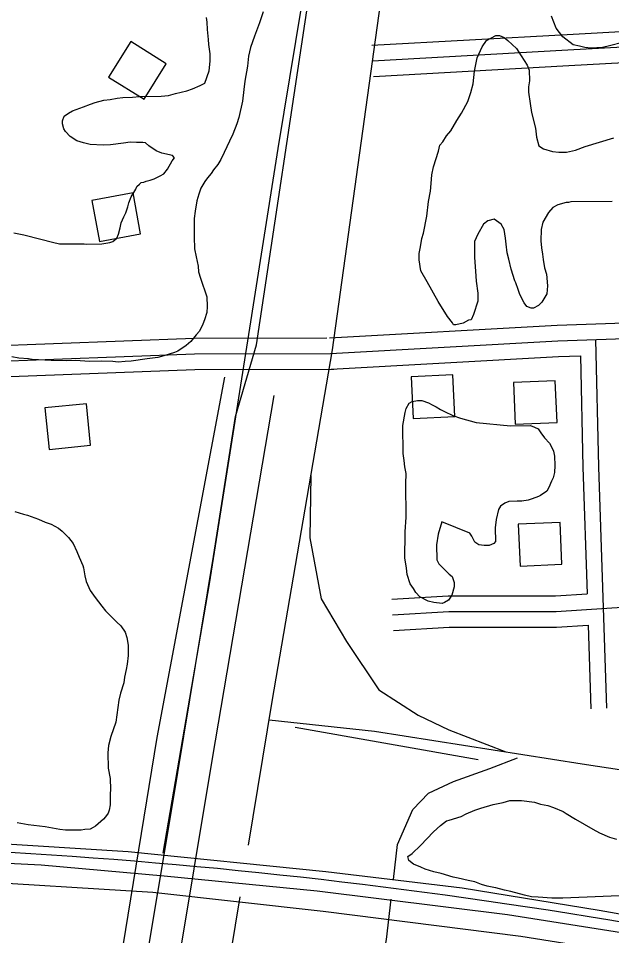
# Model space of a CAD drawing. Extents: x 3313442 to 3351311, y 721974 to 747360.
# Drawn here: x 3329475 to 3330043, y 740507 to 741385 of the extents above; entities that cross this region are included whole.
import ezdxf

# ---------------------------------------------------------------- set-up
doc = ezdxf.new("R2010")
doc.units = 0
for name, color, linetype in [('V-BLDG-OTLN', 7, 'Continuous'), ('V-BRDG-OTLN', 7, 'Continuous'), ('V-RAIL-TRAK', 7, 'Continuous'), ('V-ROAD-CNTR', 7, 'Continuous'), ('V-SITE-VEGE', 7, 'Continuous'), ('V-TOPO-SHOR', 7, 'Continuous')]:
    doc.layers.add(name, color=color, linetype=linetype)

msp = doc.modelspace()

# ---------------------------------------------------------------- linework, layer by layer
at = {"layer": 'V-BLDG-OTLN'}
for points in [[(3329594.97, 741307.71), (3329616.11, 741341.67), (3329582.15, 741362.81), (3329561.01, 741328.85)], [(3329591.61, 741178.77), (3329584.41, 741218.11), (3329545.06, 741210.91), (3329552.27, 741171.56)], [(3329890.48, 741044.09), (3329850.53, 741042.06), (3329852.55, 741002.12), (3329892.5, 741004.14)], [(3329990.29, 740998.4), (3329988.54, 741038.37), (3329948.58, 741036.61), (3329950.33, 740996.65)], [(3329539.82, 741016.36), (3329500.02, 741012.34), (3329504.04, 740972.54), (3329543.84, 740976.56)], [(3329994.94, 740862.75), (3329993.18, 740902.71), (3329953.22, 740900.96), (3329954.98, 740861)]]:
    msp.add_lwpolyline(points, close=True, dxfattribs=at)
at = {"layer": 'V-BRDG-OTLN'}
msp.add_lwpolyline([(3328953.08, 740562.04), (3328949.9, 740603.79), (3329103.99, 740607.46), (3329356.3, 740601.78), (3329579.88, 740587.76), (3329769.03, 740568.6), (3329899.35, 740553.02), (3330030.52, 740531.77), (3330264.86, 740490.25), (3330257.46, 740452.07), (3330178.22, 740471.31), (3329955.69, 740506.42), (3329766.5, 740530.45), (3329603.32, 740548.61), (3329417.07, 740560.09), (3329248.67, 740570.5), (3329130.65, 740570.36)], close=True, dxfattribs=at)
msp.add_lwpolyline([(3328951.73, 740580.75), (3329094.44, 740584.94), (3329239.93, 740583.33), (3329369.16, 740581.6), (3329496.44, 740575.09), (3329614.25, 740564.55), (3329760.63, 740550.26), (3329942.74, 740527.55), (3330155.07, 740493.98), (3330261.14, 740470.67)], dxfattribs=at)
at = {"layer": 'V-RAIL-TRAK'}
for p, q in [((3329702.51, 741072.72), (3330014.51, 743146.28)), ((3329682.6, 741004.26), (3329702.51, 741072.72))]:
    msp.add_line(p, q, dxfattribs=at)
msp.add_lwpolyline([(3329511.5, 739974.14), (3329554.54, 740228.34), (3329621.62, 740628.64), (3329661.43, 740870.18), (3329682.6, 741004.26)], dxfattribs=at)
at = {"layer": 'V-ROAD-CNTR'}
msp.add_line((3329914.67, 740675.54), (3329739.63, 740706.66), dxfattribs=at)
for points in [[(3329695, 740594.1), (3329717.48, 740731.29), (3329775.38, 741067.79), (3329821.33, 741399.08), (3329855.92, 741632.83), (3329955.77, 742251.91), (3330058.8, 742789.58), (3330127.54, 743123.12), (3330170.21, 743356.96), (3330194.93, 743542.9), (3330253.3, 743898.15), (3330346.77, 744463.04), (3330428.24, 744957.86), (3330501.74, 745388.47), (3330530.65, 745557.96)], [(3329613.32, 740586.18), (3329657.47, 740844.13), (3329723.41, 741260.55), (3329801.67, 741735.94), (3329879.9, 742203.48), (3329968.39, 742726.59), (3330030.71, 743129.58), (3330042.54, 743191.21)], [(3329812.95, 741359.55), (3329999.88, 741369.78), (3330234.24, 741382.7), (3330359.95, 741385.05)], [(3329813.77, 741344.58), (3330000.7, 741354.81), (3330234.8, 741367.71), (3330360.23, 741370.05)], [(3329814.59, 741329.6), (3330001.53, 741339.83), (3330235.35, 741352.72), (3330360.51, 741355.05)], [(3329772.43, 741079.29), (3329990.25, 741091.57), (3330304.08, 741102.21), (3330763.26, 741121.08), (3331215.43, 741133.9)], [(3329773.27, 741064.32), (3329990.92, 741076.58), (3330304.64, 741087.22), (3330763.78, 741106.09), (3331215.86, 741118.91)], [(3328286.66, 741029.98), (3328544.27, 741039.92), (3328988.38, 741054.58), (3329440.5, 741071.51), (3329642.99, 741079), (3329769.98, 741079.31)], [(3330027.25, 741077.81), (3330030.11, 740956.09), (3330037.48, 740724.98)], [(3327588.41, 740993.39), (3328226.74, 741012.66), (3328544.81, 741024.93), (3328988.91, 741039.59), (3329441.06, 741056.52), (3329643.29, 741064), (3329773.27, 741064.32)], [(3329774.12, 741049.34), (3329991.6, 741061.6), (3330012.61, 741062.31)], [(3330012.61, 741062.31), (3330015.11, 740955.67), (3330018.98, 740834.59)], [(3329066.45, 741027.49), (3329441.62, 741041.53), (3329643.59, 741049), (3329776.57, 741049.32)], [(3329754.74, 740947.82), (3329753.6, 740887.97), (3329764.42, 740829.57), (3329788.6, 740788.79), (3329819.81, 740742.48), (3329857.29, 740718.35), (3329886.69, 740704.16), (3329941.35, 740683.35)], [(3329832.06, 740829.41), (3329886.11, 740832.43), (3329988.93, 740832.67), (3330018.98, 740834.59)], [(3329832.9, 740814.43), (3329886.55, 740817.43), (3329989.42, 740817.67), (3330081.75, 740823.56), (3330369.82, 740833.08)], [(3329833.73, 740799.45), (3329886.98, 740802.43), (3329989.92, 740802.67), (3330019.94, 740804.59)], [(3330019.94, 740804.59), (3330022.49, 740724.5)], [(3329714.63, 740713.91), (3329815.63, 740703.05), (3330014.48, 740671.89), (3330159.18, 740649.64), (3330300.13, 740625.8), (3330379.61, 740612.17), (3330440.24, 740598.64)], [(3329833.74, 740561.19), (3329837.65, 740594.61), (3329852.29, 740628.02), (3329867.34, 740643.84), (3329891.19, 740654.84), (3329925.8, 740667.23), (3329952.53, 740677.42)], [(3329677.99, 740490.26), (3329686.86, 740544.44)], [(3329819.89, 740462.73), (3329827.01, 740503.76), (3329831.52, 740542.22)]]:
    msp.add_lwpolyline(points, dxfattribs=at)
msp.add_arc((3329138.68, 735114.4), 5482.42, 78.23435, 91.57451, dxfattribs=at)
at = {"layer": 'V-SITE-VEGE'}
for points in [[(3329708.85, 741391.22), (3329705.52, 741380.68), (3329700.79, 741368.12), (3329696.89, 741357.28), (3329694.97, 741348.74), (3329693.91, 741339.34), (3329691.47, 741325.1), (3329690.39, 741317.13), (3329689.06, 741305.74), (3329685.77, 741290.07), (3329683.83, 741284.09), (3329679.93, 741274.39), (3329676.85, 741267.54), (3329671.54, 741256.69), (3329668.46, 741250.12), (3329665.66, 741245.26), (3329661.43, 741240.11), (3329659.18, 741236.68), (3329655.81, 741232.38), (3329653.28, 741228.95), (3329649.34, 741222.66), (3329647.4, 741216.96), (3329645.46, 741210.4), (3329643.83, 741200.43), (3329643.04, 741193.6), (3329642.84, 741182.79), (3329642.89, 741175.97), (3329643.27, 741164.59), (3329644.75, 741156.93), (3329646.82, 741147.84), (3329647.14, 741142.44), (3329648.9, 741136.48), (3329655.01, 741118.61), (3329655.38, 741109.23), (3329655.14, 741103.54), (3329652.92, 741096.7), (3329651.24, 741092.42), (3329648.17, 741085.85), (3329644.79, 741082.13), (3329639.72, 741075.83), (3329635.2, 741072.1), (3329627.28, 741066.63), (3329624.16, 741065.47), (3329613.95, 741062.26), (3329607.99, 741060.5), (3329598.04, 741059.28), (3329582.7, 741057.17), (3329577.02, 741056.84), (3329570.2, 741056.22), (3329565.07, 741056.74), (3329554.26, 741056.94), (3329543.17, 741056.85), (3329528.95, 741057.59), (3329520.41, 741057.53), (3329505.91, 741057.69), (3329493.96, 741058.45), (3329487.7, 741058.68), (3329484.28, 741059.22), (3329475.17, 741060), (3329468.34, 741061.09)], [(3330079.93, 741387.6), (3330075.8, 741377.72), (3330072.57, 741371.61), (3330061.38, 741364.96), (3330052.96, 741362.08), (3330040.34, 741358.7), (3330033.79, 741357.24), (3330023.02, 741356.68), (3330016.93, 741357.1), (3330011.76, 741358.47), (3330005.66, 741359.82), (3329995.76, 741367.24), (3329989.6, 741375.62), (3329984.82, 741387.3)], [(3329514.11, 741169.24), (3329537.71, 741169.43), (3329540.28, 741169.17), (3329554.5, 741169.28), (3329562.17, 741170.48), (3329565, 741171.64), (3329568.96, 741174.8), (3329570.35, 741178.51), (3329572.01, 741184.5), (3329573.11, 741189.34), (3329575.62, 741195.05), (3329577.58, 741199.05), (3329579.52, 741204.75), (3329580.35, 741208.45), (3329582.58, 741214.45), (3329587.07, 741221.59), (3329588.18, 741224.16), (3329590.73, 741226.46), (3329592.14, 741227.89), (3329594.69, 741228.48), (3329596.96, 741229.35), (3329600.94, 741230.24), (3329604.62, 741231.4), (3329610.29, 741234.29), (3329613.97, 741236.31), (3329617.35, 741240.89), (3329621.83, 741248.6), (3329624.08, 741251.75), (3329622.08, 741253.73), (3329611.82, 741256.2), (3329606.4, 741258.44), (3329599.53, 741263.22), (3329596.38, 741266.03), (3329593.82, 741266.3), (3329587.85, 741266.25), (3329581.59, 741266.48), (3329575.34, 741265.58), (3329562.84, 741264.06), (3329555.73, 741263.72), (3329543.21, 741264.47), (3329536.94, 741265.84), (3329530.67, 741267.78), (3329524.38, 741272), (3329519.79, 741276.8), (3329518.06, 741279.34), (3329516.89, 741284.17), (3329516.86, 741287.01), (3329518.53, 741291.57), (3329522.77, 741294.45), (3329526.46, 741296.47), (3329536.95, 741300.54), (3329543.75, 741302.87), (3329548.29, 741304.61), (3329556.52, 741306.67), (3329562.49, 741307.57), (3329569.3, 741308.76), (3329574.7, 741309.37), (3329583.8, 741309.73), (3329590.62, 741310.35), (3329611.38, 741310.52), (3329618.49, 741311.15), (3329625.01, 741313.19), (3329635.8, 741315.84), (3329641.47, 741317.59), (3329648.56, 741320.78), (3329653.09, 741323.09), (3329657.26, 741334.78), (3329658.32, 741344.18), (3329658.27, 741351), (3329657.06, 741360.09), (3329656.73, 741364.92), (3329655.81, 741374.3), (3329655.46, 741381.41), (3329654.57, 741385.95)], [(3329914.4, 741114.52), (3329910.28, 741101.83), (3329907.98, 741096.66), (3329905.64, 741096.18), (3329900.51, 741093.32), (3329893.49, 741091.86), (3329891.15, 741091.84), (3329890.2, 741093.71), (3329885.47, 741099.76), (3329876.45, 741114.21), (3329865.99, 741132.87), (3329859.81, 741143.6), (3329858.33, 741153.89), (3329858.27, 741159.98), (3329859.63, 741166.55), (3329860.97, 741174.53), (3329862.33, 741179.69), (3329865.48, 741195.65), (3329867.25, 741209.72), (3329869.04, 741219.57), (3329869.92, 741227.08), (3329870.32, 741235.51), (3329872.13, 741243.02), (3329876.7, 741258.05), (3329878.06, 741263.69), (3329880.84, 741266.99), (3329884.54, 741272.64), (3329888.72, 741277.36), (3329894.27, 741287.24), (3329898.89, 741294.31), (3329904.89, 741305.6), (3329907.64, 741314.06), (3329909.92, 741322.51), (3329911.22, 741334.7), (3329913.93, 741347.37), (3329918.53, 741357.72), (3329922.7, 741363.84), (3329931.56, 741368.6), (3329935.31, 741368.63), (3329939.54, 741366.79), (3329943.31, 741364.01), (3329951.34, 741356.11), (3329956.08, 741349.12), (3329961.78, 741340.26), (3329963.69, 741335.59), (3329963.77, 741325.29), (3329962.88, 741319.66), (3329962.92, 741314.5), (3329964.41, 741303.74), (3329965.89, 741294.85), (3329969.76, 741279.88), (3329970.76, 741271.46), (3329972.7, 741263.04), (3329977.41, 741260.27), (3329985.87, 741257.52), (3329991.96, 741257.11), (3329999.46, 741257.17), (3330007.88, 741259.11), (3330017.22, 741262.46), (3330044.8, 741270.65)], [(3330042.95, 741209.72), (3330003.59, 741209.41), (3330001.25, 741208.92), (3329998.91, 741208.9), (3329990.96, 741206.5), (3329986.3, 741204.12), (3329982.12, 741199.4), (3329976.57, 741189.98), (3329975.22, 741182.94), (3329974.84, 741172.16), (3329975.36, 741165.61), (3329976.35, 741159.53), (3329976.86, 741154.38), (3329978.33, 741146.42), (3329980.25, 741140.35), (3329981.28, 741129.11), (3329980.4, 741121.61), (3329975.78, 741113.6), (3329972.53, 741110.3), (3329967.86, 741107.92), (3329965.52, 741107.9), (3329961.29, 741109.27), (3329958.92, 741113), (3329954.64, 741120.93), (3329953.2, 741125.6), (3329950.8, 741132.15), (3329949.85, 741134.01), (3329946.48, 741145.23), (3329944.06, 741154.58), (3329942.6, 741160.66), (3329941.6, 741169.09), (3329941.09, 741174.7), (3329939.61, 741183.12), (3329936.76, 741188.26), (3329930.16, 741192.89), (3329924.08, 741191.43), (3329919.9, 741188.12), (3329914.35, 741178.7), (3329911.12, 741171.65), (3329911.25, 741156.19), (3329912.29, 741143.08), (3329912.84, 741133.72), (3329914.33, 741122.01), (3329914.4, 741114.52)], [(3329470.23, 741179.7), (3329479.92, 741177.79), (3329496.16, 741173.93), (3329507.27, 741170.89), (3329514.11, 741169.24)], [(3329471.23, 740913.22), (3329479.5, 740910.72), (3329483.49, 740909.62), (3329494.05, 740906.01), (3329500.33, 740902.93), (3329506.03, 740900.98), (3329513.17, 740897.34), (3329516.6, 740894.53), (3329522.63, 740888.32), (3329527.22, 740882.67), (3329530.7, 740875.02), (3329532.73, 740869.63), (3329536.49, 740861.7), (3329537.08, 740859.43), (3329538.28, 740851.76), (3329539.46, 740846.08), (3329543.23, 740837.58), (3329548.12, 740830.79), (3329554.44, 740822.59), (3329558.18, 740818.07), (3329562.76, 740813.27), (3329568.78, 740807.35), (3329572.79, 740803.69), (3329576.82, 740797.75)], [(3329576.82, 740797.75), (3329578.57, 740792.64), (3329579.77, 740785.26), (3329579.85, 740775.3), (3329578.78, 740767.05), (3329577.96, 740761.92), (3329576.32, 740754.8), (3329575.51, 740749.39), (3329572.46, 740739.41), (3329570.81, 740732.57), (3329567.85, 740711.5), (3329563.12, 740697.81), (3329560.92, 740689.26), (3329560.4, 740682.15), (3329560.52, 740667.64), (3329562.59, 740657.7), (3329562.68, 740647.18), (3329562.42, 740643.2), (3329562.51, 740632.68), (3329561.41, 740627.55), (3329560.58, 740624.7), (3329558.05, 740620.98), (3329556.08, 740618.97), (3329548.46, 740612.08), (3329546.19, 740610.93), (3329543.36, 740609.2), (3329538.24, 740608.88), (3329534.83, 740608.28), (3329519.76, 740608.16), (3329514.35, 740608.97), (3329500.4, 740611.41), (3329484.16, 740613.56), (3329473.63, 740615.18)], [(3330065.47, 740546.2), (3329995.88, 740543.23), (3329985.2, 740543.14), (3329972.09, 740544.08), (3329965.89, 740544.37), (3329958.98, 740546.04), (3329946.2, 740549.72), (3329939.99, 740551.05), (3329931.7, 740553.05), (3329929.63, 740553.38), (3329923.42, 740554.71), (3329917.89, 740556.39), (3329911.67, 740558.75), (3329905.11, 740560.07), (3329895.79, 740562.42), (3329890.96, 740563.41), (3329879.21, 740566.76), (3329872.31, 740568.43), (3329864.02, 740571.12), (3329859.87, 740572.81), (3329852.95, 740575.85), (3329848.44, 740579.26), (3329847.38, 740583.04), (3329851.49, 740585.83), (3329859.7, 740593.48), (3329872, 740606.67), (3329878.84, 740612.93), (3329884.32, 740617.11), (3329887.07, 740617.82), (3329898.42, 740621.36), (3329903.22, 740623.81), (3329911.46, 740627.32), (3329917.31, 740629.44), (3329928.99, 740632.98), (3329938.63, 740634.78), (3329945.16, 740636.55), (3329956.19, 740636.64), (3329968.61, 740635.02), (3329974.48, 740633.34), (3329981.38, 740632.02), (3329986.91, 740630), (3329996.25, 740626.28), (3329999.02, 740624.24), (3330008.02, 740618.79), (3330024.64, 740609.28), (3330030.87, 740605.88), (3330040.56, 740601.48), (3330047.11, 740599.81)]]:
    msp.add_lwpolyline(points, dxfattribs=at)
msp.add_lwpolyline([(3329880.02, 740903.4), (3329876.36, 740891.66), (3329875.04, 740881.34), (3329875.16, 740866.82), (3329877.06, 740863.09), (3329886.98, 740853.33), (3329889.81, 740851.01), (3329891.73, 740845.4), (3329891.76, 740841.18), (3329889.48, 740833.2), (3329886.24, 740828.49), (3329882.51, 740826.12), (3329880.18, 740825.16), (3329872.21, 740826.03), (3329867.04, 740827.4), (3329859.04, 740831.55), (3329855.26, 740835.73), (3329852.89, 740839.46), (3329849.57, 740844.12), (3329846.69, 740853), (3329846.17, 740859.09), (3329844.69, 740868.91), (3329844.63, 740875.47), (3329845.02, 740885.32), (3329844.95, 740893.75), (3329845.78, 740907.81), (3329845.52, 740939.67), (3329845.91, 740949.51), (3329844.45, 740956.06), (3329843.93, 740962.15), (3329842.95, 740968.7), (3329842.73, 740995.4), (3329844.97, 741008.07), (3329845.88, 741011.83), (3329848.65, 741017), (3329851.45, 741018.43), (3329856.59, 741019.41), (3329860.81, 741019.44), (3329867.39, 741017.15), (3329870.68, 741015.31), (3329874.45, 741013.46), (3329878.69, 741010.69), (3329882.45, 741008.84), (3329890.44, 741005.16), (3329897.96, 741002.41), (3329912.99, 740998.31), (3329945.81, 740995.29), (3329965.02, 740995.45), (3329968.78, 740994.07), (3329972.07, 740992.23), (3329974.91, 740988.5), (3329978.23, 740983.84), (3329982.96, 740978.73), (3329984.86, 740974.99), (3329986.77, 740970.79), (3329987.74, 740966.11), (3329988.28, 740957.22), (3329987.87, 740950.65), (3329986.5, 740945.49), (3329985.12, 740942.2), (3329982.36, 740936.08), (3329980.51, 740932.79), (3329974.46, 740928.53), (3329972.59, 740927.57), (3329966.52, 740925.18), (3329962.78, 740924.21), (3329956.7, 740923.23), (3329952.01, 740923.19), (3329944.05, 740922.66), (3329940.31, 740921.22), (3329936.12, 740918.38), (3329934.27, 740915.08), (3329932, 740905.69), (3329931.13, 740897.72), (3329931.24, 740884.6), (3329929.85, 740882.72), (3329925.18, 740880.81), (3329920.49, 740880.77), (3329915.33, 740881.2), (3329911.56, 740883.98), (3329908.71, 740889.58), (3329906.81, 740892.37)], close=True, dxfattribs=at)
at = {"layer": 'V-TOPO-SHOR'}
for points in [[(3329494.39, 739999.15), (3329549.77, 740343.38), (3329607.46, 740697.12), (3329672.14, 741041.83)], [(3329719.16, 741024.2), (3329660.24, 740676.98), (3329607.6, 740360.27), (3329548.69, 740010.86)]]:
    msp.add_lwpolyline(points, dxfattribs=at)

doc.saveas('drawing.dxf')
